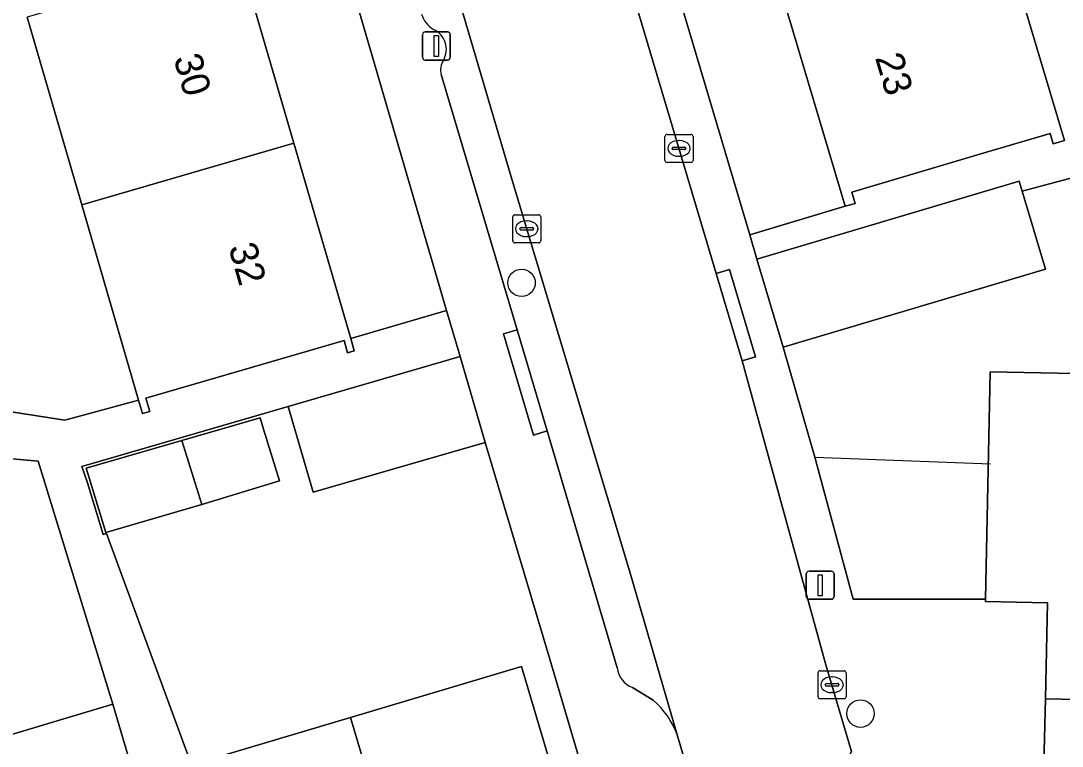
# Model space of a CAD drawing. Extents: x 162523 to 163266, y 381230 to 382050.
# Drawn here: x 162917.55 to 162954.65, y 381791.47 to 381817.31 of the extents above; entities that cross this region are included whole.
import ezdxf

# ---------------------------------------------------------------- set-up
doc = ezdxf.new("R2010")
doc.units = 0
for name, color, linetype in [('IMGEO_Boom', 7, 'Continuous'), ('IMGEO_Erf', 7, 'Continuous'), ('IMGEO_Kolk', 7, 'Continuous'), ('IMGEO_Lichtmast', 7, 'Continuous'), ('IMGEO_Muur', 7, 'Continuous'), ('IMGEO_Pand', 7, 'Continuous'), ('IMGEO_Pand_nummerreeks', 7, 'Continuous'), ('IMGEO_Parkeervlak_open', 7, 'Continuous'), ('IMGEO_Rijbaan_lokaal_open', 7, 'Continuous'), ('IMGEO_Voetpad_open', 7, 'Continuous')]:
    doc.layers.add(name, color=color, linetype=linetype)

msp = doc.modelspace()

# ---------------------------------------------------------------- linework, layer by layer
at = {"layer": 'IMGEO_Boom'}
for centre in [(162935.39, 381807.979), (162947.464, 381792.629)]:
    msp.add_circle(centre, 0.489, dxfattribs=at)
at = {"layer": 'IMGEO_Erf'}
for points in [[(162925.334, 381819.645), (162927.278, 381812.956), (162929.302, 381805.991), (162932.72, 381806.989), (162913.026, 381874.412)], [(162905.21, 381821.822), (162911.331, 381802.421), (162916.434, 381803.505), (162919.12, 381803.079), (162921.741, 381803.799), (162919.718, 381810.759), (162917.774, 381817.447)], [(162952.49, 381820.574), (162954.728, 381813.049)], [(162961.594, 381813.486), (162953.229, 381811.245), (162954.055, 381808.468), (162944.706, 381805.688), (162945.842, 381801.764), (162947.198, 381796.703), (162951.914, 381796.703), (162952.08, 381804.81), (162959.314, 381804.662)]]:
    msp.add_lwpolyline(points, dxfattribs=at)
for points in [[(162938.733, 381838.237), (162936.729, 381844.976), (162934.721, 381851.724), (162932.793, 381858.209), (162929.389, 381857.197), (162943.516, 381809.691), (162946.922, 381810.704), (162944.677, 381818.251), (162942.694, 381824.919), (162940.736, 381831.502)], [(162935.387, 381794.303), (162937.67, 381786.625), (162931.58, 381784.814), (162925.911, 381783.129), (162926.444, 381781.315), (162939.195, 381785.063), (162936.402, 381794.569), (162934.087, 381802.294), (162927.962, 381800.514), (162927.072, 381803.576), (162919.725, 381801.432), (162919.923, 381800.847), (162920.486, 381799.008), (162920.602, 381799.044), (162923.628, 381790.807), (162929.298, 381792.493)], [(162926.717, 381801.079), (162926.763, 381800.928), (162923.999, 381800.083), (162920.577, 381799.088), (162920.028, 381800.879), (162919.878, 381801.372), (162923.286, 381802.363), (162926.076, 381803.173), (162926.2, 381802.768)], [(162918.169, 381801.627), (162916.03, 381801.808), (162916.615, 381799.661), (162912.745, 381798.712), (162911.902, 381798.482), (162909.042, 381797.8), (162908.513, 381799.742), (162908.403, 381800.146), (162908.378, 381800.237), (162903.355, 381800.286), (162894.343, 381796.777), (162895.275, 381794.366), (162889.497, 381792.126), (162891.234, 381786.115), (162897.057, 381787.847), (162897.488, 381786.397), (162902.281, 381787.822), (162903.423, 381788.162), (162909.228, 381789.888), (162914.945, 381791.588), (162915.083, 381791.629), (162915.185, 381791.285), (162920.828, 381792.963)], [(162983.304, 381795.054), (162983.253, 381792.555), (162977.318, 381792.677), (162971.15, 381792.804), (162965.164, 381792.927), (162959.075, 381793.053), (162954.052, 381793.156), (162953.874, 381786.148), (162989.552, 381785.568)]]:
    msp.add_lwpolyline(points, close=True, dxfattribs=at)
at = {"layer": 'IMGEO_Kolk'}
for p, q in [((162940.496, 381812.34), (162940.496, 381813.192)), ((162940.571, 381813.266), (162941.423, 381813.266)), ((162941.497, 381813.192), (162941.497, 381812.34)), ((162940.798, 381812.809), (162941.196, 381812.809)), ((162940.984, 381813.046), (162941.009, 381813.046)), ((162940.755, 381812.76), (162940.755, 381812.772)), ((162941.193, 381812.723), (162940.795, 381812.723)), ((162941.007, 381812.486), (162940.982, 381812.486)), ((162941.239, 381812.772), (162941.239, 381812.76)), ((162941.423, 381812.266), (162940.571, 381812.266)), ((162935.074, 381809.477), (162935.074, 381810.329)), ((162935.149, 381810.403), (162936.001, 381810.403)), ((162936.075, 381810.329), (162936.075, 381809.477)), ((162935.333, 381809.897), (162935.333, 381809.909)), ((162935.771, 381809.86), (162935.373, 381809.86)), ((162935.376, 381809.946), (162935.774, 381809.946)), ((162935.562, 381810.183), (162935.587, 381810.183)), ((162935.817, 381809.909), (162935.817, 381809.897)), ((162935.585, 381809.623), (162935.56, 381809.623)), ((162936.001, 381809.403), (162935.149, 381809.403)), ((162945.951, 381793.23), (162945.951, 381794.082)), ((162946.026, 381794.156), (162946.878, 381794.156)), ((162946.439, 381793.936), (162946.464, 381793.936)), ((162946.952, 381794.082), (162946.952, 381793.23)), ((162946.21, 381793.65), (162946.21, 381793.662)), ((162946.648, 381793.613), (162946.25, 381793.613)), ((162946.253, 381793.699), (162946.651, 381793.699)), ((162946.694, 381793.662), (162946.694, 381793.65)), ((162946.878, 381793.156), (162946.026, 381793.156)), ((162946.462, 381793.376), (162946.437, 381793.376))]:
    msp.add_line(p, q, dxfattribs=at)
for points in [[(162940.496, 381812.34), (162940.496, 381813.192)], [(162940.571, 381813.266), (162941.423, 381813.266)], [(162941.497, 381813.192), (162941.497, 381812.34)], [(162941.423, 381812.266), (162940.571, 381812.266)], [(162935.074, 381809.477), (162935.074, 381810.329)], [(162935.149, 381810.403), (162936.001, 381810.403)], [(162936.075, 381810.329), (162936.075, 381809.477)], [(162936.001, 381809.403), (162935.149, 381809.403)], [(162945.951, 381793.23), (162945.951, 381794.082)], [(162946.026, 381794.156), (162946.878, 381794.156)], [(162946.952, 381794.082), (162946.952, 381793.23)], [(162946.878, 381793.156), (162946.026, 381793.156)]]:
    msp.add_lwpolyline(points, dxfattribs=at)
for centre, radius, start, end in [((162940.573, 381813.19), 0.0765, 91.552, 178.448), ((162940.573, 381813.19), 0.0765, 91.552, 178.448), ((162941.421, 381813.19), 0.0765, 1.552, 88.448), ((162941.421, 381813.19), 0.0765, 1.552, 88.448), ((162940.795, 381812.769), 0.0403, 85.8775, 175.7526), ((162941.2, 381812.771), 0.0386, 1.7309, 96.639), ((162940.792, 381812.759), 0.0366, 178.938, 274.7102), ((162941.196, 381812.766), 0.043, 264.8664, 352.4533), ((162940.573, 381812.342), 0.0765, 181.552, 268.448), ((162940.573, 381812.342), 0.0765, 181.552, 268.448), ((162941.421, 381812.342), 0.0765, 271.552, 358.448), ((162941.421, 381812.342), 0.0765, 271.552, 358.448), ((162935.151, 381810.327), 0.0765, 91.552, 178.448), ((162935.151, 381810.327), 0.0765, 91.552, 178.448), ((162935.999, 381810.327), 0.0765, 1.552, 88.448), ((162935.999, 381810.327), 0.0765, 1.552, 88.448), ((162935.373, 381809.906), 0.0403, 85.8775, 175.7526), ((162935.37, 381809.896), 0.0366, 178.938, 274.7102), ((162935.774, 381809.903), 0.043, 264.8664, 352.4533), ((162935.778, 381809.908), 0.0386, 1.7309, 96.639), ((162935.151, 381809.479), 0.0765, 181.552, 268.448), ((162935.151, 381809.479), 0.0765, 181.552, 268.448), ((162935.999, 381809.479), 0.0765, 271.552, 358.448), ((162935.999, 381809.479), 0.0765, 271.552, 358.448), ((162946.028, 381794.08), 0.0765, 91.552, 178.448), ((162946.028, 381794.08), 0.0765, 91.552, 178.448), ((162946.876, 381794.08), 0.0765, 1.552, 88.448), ((162946.876, 381794.08), 0.0765, 1.552, 88.448), ((162946.25, 381793.659), 0.0403, 85.8775, 175.7526), ((162946.247, 381793.649), 0.0366, 178.938, 274.7102), ((162946.651, 381793.656), 0.043, 264.8664, 352.4533), ((162946.655, 381793.661), 0.0386, 1.7309, 96.639), ((162946.028, 381793.232), 0.0765, 181.552, 268.448), ((162946.028, 381793.232), 0.0765, 181.552, 268.448), ((162946.876, 381793.232), 0.0765, 271.552, 358.448), ((162946.876, 381793.232), 0.0765, 271.552, 358.448)]:
    msp.add_arc(centre, radius, start, end, dxfattribs=at)
for centre, major_axis, ratio, start_param, end_param in [((162940.983, 381812.766), (-0.387, 0.002), 0.722429, 4.712389, 7.853982), ((162941.008, 381812.766), (-0.39, 0.002), 0.717154, 1.570796, 4.712389), ((162935.561, 381809.903), (-0.387, 0.002), 0.722429, 4.712389, 7.853982), ((162935.586, 381809.903), (-0.39, 0.002), 0.717154, 1.570796, 4.712389), ((162946.438, 381793.656), (-0.387, 0.002), 0.722429, 4.712389, 7.853982), ((162946.463, 381793.656), (-0.39, 0.002), 0.717154, 1.570796, 4.712389)]:
    msp.add_ellipse(centre, major_axis=major_axis, ratio=ratio, start_param=start_param, end_param=end_param, dxfattribs=at)
at = {"layer": 'IMGEO_Lichtmast'}
for p, q in [((162931.959, 381816.917), (162932.749, 381816.917)), ((162932.749, 381816.917), (162931.959, 381816.917)), ((162931.859, 381816.017), (162931.859, 381816.817)), ((162931.859, 381816.817), (162931.859, 381816.017)), ((162932.849, 381816.817), (162932.849, 381816.017)), ((162932.849, 381816.017), (162932.849, 381816.817)), ((162932.749, 381815.917), (162931.959, 381815.917)), ((162931.959, 381815.917), (162932.749, 381815.917)), ((162945.532, 381796.804), (162945.532, 381797.604)), ((162945.532, 381797.604), (162945.532, 381796.804)), ((162945.632, 381797.704), (162946.422, 381797.704)), ((162946.422, 381797.704), (162945.632, 381797.704)), ((162946.522, 381797.604), (162946.522, 381796.804)), ((162946.522, 381796.804), (162946.522, 381797.604)), ((162946.422, 381796.704), (162945.632, 381796.704)), ((162945.632, 381796.704), (162946.422, 381796.704))]:
    msp.add_line(p, q, dxfattribs=at)
for points in [[(162932.279, 381816.792), (162932.429, 381816.792), (162932.429, 381816.042), (162932.279, 381816.042), (162932.279, 381816.792)], [(162945.952, 381797.579), (162946.102, 381797.579), (162946.102, 381796.829), (162945.952, 381796.829), (162945.952, 381797.579)]]:
    msp.add_lwpolyline(points, dxfattribs=at)
for centre, start, end in [((162931.959, 381816.817), 90, 180), ((162931.959, 381816.817), 90, 180), ((162932.749, 381816.817), 0, 90), ((162932.749, 381816.817), 360, 90), ((162931.959, 381816.017), 180, 270), ((162931.959, 381816.017), 180, 270), ((162932.749, 381816.017), 270, 0), ((162932.749, 381816.017), 270, 0), ((162945.632, 381797.604), 90, 180), ((162945.632, 381797.604), 90, 180), ((162946.422, 381797.604), 0, 90), ((162946.422, 381797.604), 360, 90), ((162945.632, 381796.804), 180, 270), ((162945.632, 381796.804), 180, 270), ((162946.422, 381796.804), 270, 0), ((162946.422, 381796.804), 270, 0)]:
    msp.add_arc(centre, 0.1, start, end, dxfattribs=at)
at = {"layer": 'IMGEO_Muur'}
for points in [[(162944.706, 381805.688), (162945.842, 381801.764), (162952.1, 381801.523)], [(162934.087, 381802.294), (162936.402, 381794.569)]]:
    msp.add_lwpolyline(points, dxfattribs=at)
at = {"layer": 'IMGEO_Pand'}
for points in [[(162944.677, 381818.251), (162946.922, 381810.704), (162947.276, 381810.809), (162947.158, 381811.205), (162951.951, 381812.63), (162954.218, 381813.304), (162954.329, 381812.93), (162954.728, 381813.049), (162952.49, 381820.574)], [(162917.774, 381817.447), (162919.718, 381810.759), (162927.278, 381812.956), (162925.334, 381819.645)], [(162927.278, 381812.956), (162919.718, 381810.759), (162921.741, 381803.799), (162921.88, 381803.319), (162922.143, 381803.395), (162922.005, 381803.871), (162924.501, 381804.597), (162929.065, 381805.923), (162929.193, 381805.485), (162929.429, 381805.553), (162929.302, 381805.991)], [(162953.229, 381811.245), (162953.122, 381811.605), (162943.773, 381808.826), (162944.706, 381805.688), (162954.055, 381808.468)], [(162933.197, 381805.356), (162927.072, 381803.576), (162927.962, 381800.514), (162934.087, 381802.294)], [(162959.247, 381801.376), (162959.314, 381804.662), (162952.08, 381804.81), (162951.914, 381796.703), (162951.912, 381796.623), (162954.122, 381796.578), (162954.052, 381793.156), (162959.075, 381793.053)], [(162926.2, 381802.768), (162926.076, 381803.173), (162923.286, 381802.363), (162923.999, 381800.083), (162926.763, 381800.928), (162926.717, 381801.079)], [(162923.286, 381802.363), (162919.878, 381801.372), (162920.028, 381800.879), (162920.577, 381799.088), (162923.999, 381800.083)], [(162931.58, 381784.814), (162937.67, 381786.625), (162935.387, 381794.303), (162929.298, 381792.493)], [(162914.945, 381791.588), (162917.325, 381783.649), (162923.088, 381785.363), (162921.663, 381790.156), (162920.828, 381792.963), (162915.185, 381791.285), (162915.083, 381791.629)], [(162931.58, 381784.814), (162929.298, 381792.493), (162923.628, 381790.807), (162925.911, 381783.129)]]:
    msp.add_lwpolyline(points, close=True, dxfattribs=at)
at = {"layer": 'IMGEO_Parkeervlak_open'}
for points in [[(162940.933, 381791.879), (162939.272, 381797.593), (162935.047, 381811.667), (162929.495, 381830.491)], [(162932.529, 381815.403), (162935.227, 381806.305), (162936.296, 381802.699), (162938.799, 381794.261)], [(162939.343, 381793.561), (162940.078, 381793.103)]]:
    msp.add_lwpolyline(points, dxfattribs=at)
for centre, radius, start, end in [((162932.723, 381817.822), 0.939, 196.8462, 239.9809), ((162931.928, 381816.298), 0.782, 330.4056, 65.4586), ((162933.104, 381815.574), 0.6, 145.7427, 196.6128), ((162939.614, 381794.333), 0.818, 185.0622, 250.6424), ((162938.216, 381790.892), 2.891, 19.9686, 49.9023)]:
    msp.add_arc(centre, radius, start, end, dxfattribs=at)
at = {"layer": 'IMGEO_Rijbaan_lokaal_open'}
for points in [[(162946.337, 381789.764), (162947.14, 381791.276), (162946.232, 381794.364), (162943.251, 381805.194), (162942.322, 381808.313), (162935.521, 381831.16), (162928.526, 381854.515), (162924.919, 381866.714)], [(162919.376, 381864.437), (162923.481, 381850.642), (162929.495, 381830.491), (162935.047, 381811.667), (162939.272, 381797.593), (162940.933, 381791.879), (162942.362, 381787.078), (162946.251, 381788.155), (162946.175, 381788.444)]]:
    msp.add_lwpolyline(points, dxfattribs=at)
at = {"layer": 'IMGEO_Voetpad_open'}
for points in [[(162942.548, 381907.783), (162932.776, 381896.712), (162917.749, 381879.811), (162913.026, 381874.412), (162932.72, 381806.989), (162933.197, 381805.356), (162934.087, 381802.294), (162936.402, 381794.569), (162939.195, 381785.063), (162942.653, 381786.062), (162942.362, 381787.078), (162940.933, 381791.879)], [(162924.919, 381866.714), (162928.526, 381854.515), (162935.521, 381831.16), (162942.322, 381808.313), (162942.8, 381808.456), (162943.729, 381805.337), (162943.251, 381805.194), (162946.232, 381794.364), (162947.14, 381791.276), (162946.337, 381789.764)], [(162945.842, 381801.764), (162944.706, 381805.688), (162943.773, 381808.826), (162943.516, 381809.691), (162929.389, 381857.197), (162929.077, 381858.247), (162926.976, 381865.311)], [(162938.799, 381794.261), (162936.296, 381802.699), (162935.818, 381802.556), (162934.748, 381806.162), (162935.227, 381806.305), (162932.529, 381815.403)], [(162954.728, 381813.049), (162954.329, 381812.93), (162954.218, 381813.304), (162951.951, 381812.63), (162947.158, 381811.205), (162947.276, 381810.809), (162946.922, 381810.704), (162943.516, 381809.691), (162943.773, 381808.826), (162953.122, 381811.605), (162953.229, 381811.245), (162961.594, 381813.486)], [(162923.628, 381790.807), (162920.602, 381799.044), (162920.486, 381799.008), (162919.923, 381800.847), (162919.725, 381801.432), (162927.072, 381803.576), (162933.197, 381805.356), (162932.72, 381806.989), (162929.302, 381805.991), (162929.429, 381805.553), (162929.193, 381805.485), (162929.065, 381805.923), (162924.501, 381804.597), (162922.005, 381803.871), (162922.143, 381803.395), (162921.88, 381803.319), (162921.741, 381803.799), (162919.12, 381803.079), (162916.434, 381803.505)], [(162916.03, 381801.808), (162918.169, 381801.627), (162920.828, 381792.963), (162921.663, 381790.156)], [(162946.175, 381788.444), (162946.251, 381788.155), (162946.82, 381786.201), (162953.874, 381786.148), (162954.052, 381793.156), (162954.122, 381796.578), (162951.912, 381796.623), (162951.914, 381796.703), (162947.198, 381796.703), (162945.842, 381801.764)], [(162940.078, 381793.103), (162939.343, 381793.561)]]:
    msp.add_lwpolyline(points, dxfattribs=at)
for points in [[(162943.251, 381805.194), (162943.729, 381805.337), (162942.8, 381808.456), (162942.322, 381808.313)], [(162936.296, 381802.699), (162935.227, 381806.305), (162934.748, 381806.162), (162935.818, 381802.556)]]:
    msp.add_lwpolyline(points, close=True, dxfattribs=at)
for centre, radius, start, end in [((162932.723, 381817.822), 0.939, 196.8462, 239.9809), ((162931.928, 381816.298), 0.782, 330.4056, 65.4586), ((162933.104, 381815.574), 0.6, 145.7427, 196.6128), ((162939.614, 381794.333), 0.818, 185.0622, 250.6424), ((162938.216, 381790.892), 2.891, 19.9686, 49.9023)]:
    msp.add_arc(centre, radius, start, end, dxfattribs=at)

# ---------------------------------------------------------------- texts
at = {"layer": 'IMGEO_Pand_nummerreeks'}
for s, rotation, p in [('30', 286.2035, (162922.984, 381815.978)), ('23', 286.5641, (162947.975, 381816.004)), ('32', 286.203, (162924.94, 381809.244))]:
    msp.add_text(s, height=1, rotation=rotation, dxfattribs=at).set_placement(p)

doc.saveas('drawing.dxf')
